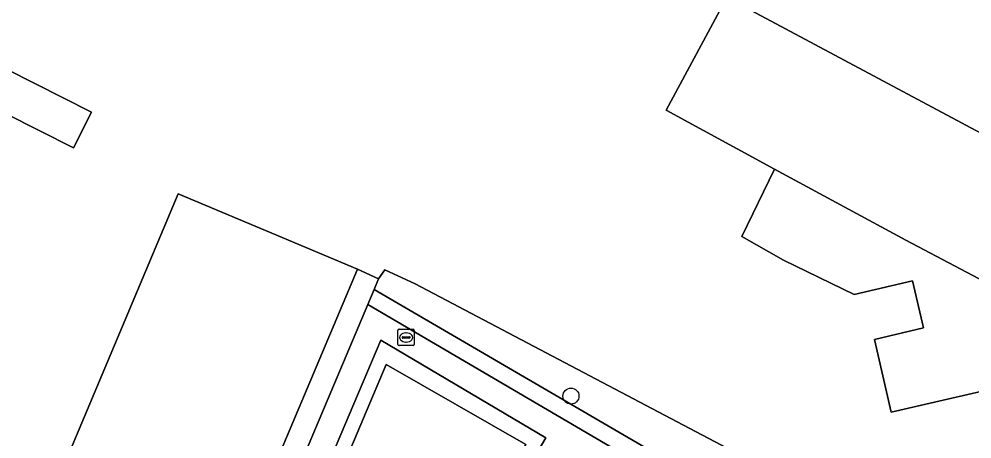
# Model space of a CAD drawing. Extents: x 160663 to 161506, y 382245 to 383291.
# Drawn here: x 161038 to 161096.2, y 383159.6 to 383185.2 of the extents above; entities that cross this region are included whole.
import ezdxf

# ---------------------------------------------------------------- set-up
doc = ezdxf.new("R2010")
doc.units = 0
for name, color, linetype in [('IMGEO_Boom', 7, 'Continuous'), ('IMGEO_Erf', 7, 'Continuous'), ('IMGEO_Groenvoorziening', 7, 'Continuous'), ('IMGEO_Hek', 7, 'Continuous'), ('IMGEO_Kolk', 7, 'Continuous'), ('IMGEO_Pand', 7, 'Continuous'), ('IMGEO_Voetpad_open', 7, 'Continuous')]:
    doc.layers.add(name, color=color, linetype=linetype)

msp = doc.modelspace()

# ---------------------------------------------------------------- linework, layer by layer
at = {"layer": 'IMGEO_Boom'}
msp.add_circle((161071.741, 383162.174), 0.489, dxfattribs=at)
at = {"layer": 'IMGEO_Erf'}
for points in [[(161099.42, 383163.067), (161091.306, 383161.202), (161090.274, 383165.642), (161093.272, 383166.339), (161092.606, 383169.207), (161089.042, 383168.379), (161084.731, 383170.484), (161082.166, 383171.918), (161084.173, 383176.029), (161077.562, 383179.631), (161081.255, 383186.535), (161100.959, 383175.995)], [(161027.92, 383127.435), (161047.75, 383174.531), (161054.092, 383171.863), (161058.7, 383169.924), (161059.994, 383169.339), (161060.373, 383169.88), (161062.233, 383169.04), (161086.232, 383156.39), (161087.388, 383155.781), (161093.226, 383152.703), (161093.072, 383152.528), (161101.931, 383147.903)]]:
    msp.add_lwpolyline(points, dxfattribs=at)
msp.add_lwpolyline([(161027.441, 383176.859), (161032.056, 383184.776), (161042.453, 383179.525), (161041.35, 383177.342), (161032.991, 383181.564), (161008.882, 383138.646), (161006.878, 383139.703), (161014.372, 383153.904), (161007.866, 383157.69), (161006.6, 383155.469), (161008.019, 383154.593), (161004.494, 383149.134), (160990.082, 383158.051), (160993.735, 383163.405), (161003.406, 383157.439), (161018.267, 383182.138)], close=True, dxfattribs=at)
at = {"layer": 'IMGEO_Groenvoorziening'}
for points in [[(161062.233, 383169.04), (161060.373, 383169.88), (161059.994, 383169.339), (161059.721, 383168.691), (161084.726, 383154.118), (161086.232, 383156.39)], [(161059.721, 383168.691), (161059.331, 383167.766), (161077.39, 383157.18), (161082.548, 383154.181), (161082.691, 383154.138), (161084.17, 383153.279), (161084.726, 383154.118)], [(161070.206, 383159.634), (161060.118, 383165.589), (161054.383, 383152.053), (161062.836, 383147.12)], [(161060.451, 383164.104), (161068.976, 383159.221), (161062.631, 383148.352), (161055.527, 383152.435)], [(161060.451, 383164.104), (161055.527, 383152.435), (161062.631, 383148.352), (161068.976, 383159.221)]]:
    msp.add_lwpolyline(points, close=True, dxfattribs=at)
at = {"layer": 'IMGEO_Hek'}
msp.add_lwpolyline([(161062.233, 383169.04), (161086.232, 383156.39)], dxfattribs=at)
at = {"layer": 'IMGEO_Kolk'}
for p, q in [((161061.171, 383165.332), (161061.171, 383166.184)), ((161061.246, 383166.258), (161062.098, 383166.258)), ((161061.659, 383166.038), (161061.684, 383166.038)), ((161062.172, 383166.184), (161062.172, 383165.332)), ((161061.43, 383165.752), (161061.43, 383165.764)), ((161061.868, 383165.715), (161061.47, 383165.715)), ((161061.473, 383165.801), (161061.871, 383165.801)), ((161061.682, 383165.478), (161061.657, 383165.478)), ((161061.914, 383165.764), (161061.914, 383165.752)), ((161062.098, 383165.258), (161061.246, 383165.258))]:
    msp.add_line(p, q, dxfattribs=at)
for points in [[(161061.171, 383165.332), (161061.171, 383166.184)], [(161061.246, 383166.258), (161062.098, 383166.258)], [(161062.172, 383166.184), (161062.172, 383165.332)], [(161062.098, 383165.258), (161061.246, 383165.258)]]:
    msp.add_lwpolyline(points, dxfattribs=at)
for centre, radius, start, end in [((161061.248, 383166.182), 0.0765, 91.55205, 178.44795), ((161061.248, 383166.182), 0.0765, 91.55205, 178.44795), ((161062.096, 383166.182), 0.0765, 1.55205, 88.44795), ((161062.096, 383166.182), 0.0765, 1.55205, 88.44795), ((161061.248, 383165.334), 0.0765, 181.55205, 268.44795), ((161061.248, 383165.334), 0.0765, 181.55205, 268.44795), ((161061.47, 383165.761), 0.0403, 85.87752, 175.75265), ((161061.467, 383165.751), 0.0366, 178.93798, 274.71019), ((161061.871, 383165.758), 0.043, 264.86636, 352.45326), ((161061.875, 383165.763), 0.0386, 1.73085, 96.63898), ((161062.096, 383165.334), 0.0765, 271.55205, 358.44795), ((161062.096, 383165.334), 0.0765, 271.55205, 358.44795)]:
    msp.add_arc(centre, radius, start, end, dxfattribs=at)
for centre, major_axis, ratio, start_param, end_param in [((161061.658, 383165.758), (-0.387, 0.002), 0.722429, 4.712389, 7.853982), ((161061.683, 383165.758), (-0.39, 0.002), 0.717154, 1.570796, 4.712389)]:
    msp.add_ellipse(centre, major_axis=major_axis, ratio=ratio, start_param=start_param, end_param=end_param, dxfattribs=at)
at = {"layer": 'IMGEO_Pand'}
for points in [[(161121.067, 383165.435), (161118.733, 383174.765), (161117.328, 383174.414), (161114.888, 383176.008), (161114.107, 383176.028), (161109.057, 383178.493), (161103.503, 383181.205), (161100.959, 383175.995), (161081.255, 383186.535), (161077.562, 383179.631), (161084.173, 383176.029), (161092.19, 383171.7), (161104.857, 383165.031), (161104.797, 383164.068), (161113.763, 383163.235), (161113.717, 383163.628)], [(161027.441, 383176.859), (161014.372, 383153.904), (161006.878, 383139.703), (161008.882, 383138.646), (161032.991, 383181.564), (161041.35, 383177.342), (161042.453, 383179.525), (161032.056, 383184.776)], [(161058.7, 383169.924), (161054.092, 383171.863), (161047.75, 383174.531), (161027.92, 383127.435), (161028.408, 383127.228), (161026.575, 383122.899), (161025.396, 383123.589), (161020.484, 383115.248), (161022.901, 383114.225), (161024.187, 383113.68), (161033.988, 383109.53), (161036.991, 383116.641), (161037.055, 383116.792), (161040.631, 383125.26), (161039.983, 383125.561)]]:
    msp.add_lwpolyline(points, close=True, dxfattribs=at)
msp.add_lwpolyline([(161104.857, 383165.031), (161092.19, 383171.7), (161084.173, 383176.029), (161082.166, 383171.918), (161084.731, 383170.484), (161089.042, 383168.379), (161092.606, 383169.207), (161093.272, 383166.339), (161090.274, 383165.642), (161091.306, 383161.202), (161099.42, 383163.067)], dxfattribs=at)
at = {"layer": 'IMGEO_Voetpad_open'}
for points in [[(161059.331, 383167.766), (161059.721, 383168.691), (161059.994, 383169.339), (161058.7, 383169.924), (161039.983, 383125.561), (161040.631, 383125.26), (161037.055, 383116.792), (161037.647, 383116.447), (161038.659, 383118.796), (161039.378, 383120.485)], [(161054.383, 383152.053), (161060.118, 383165.589), (161070.206, 383159.634), (161062.836, 383147.12)]]:
    msp.add_lwpolyline(points, close=True, dxfattribs=at)
msp.add_lwpolyline([(161077.04, 383156.658), (161077.109, 383156.737), (161077.39, 383157.18), (161059.331, 383167.766), (161039.378, 383120.485), (161041.354, 383119.69), (161042.183, 383121.612), (161046.214, 383131.228), (161051.654, 383128.065), (161047.393, 383120.682), (161045.421, 383117.312), (161047.361, 383116.134), (161047.618, 383116.259), (161062.468, 383141.622)], dxfattribs=at)

doc.saveas('drawing.dxf')
